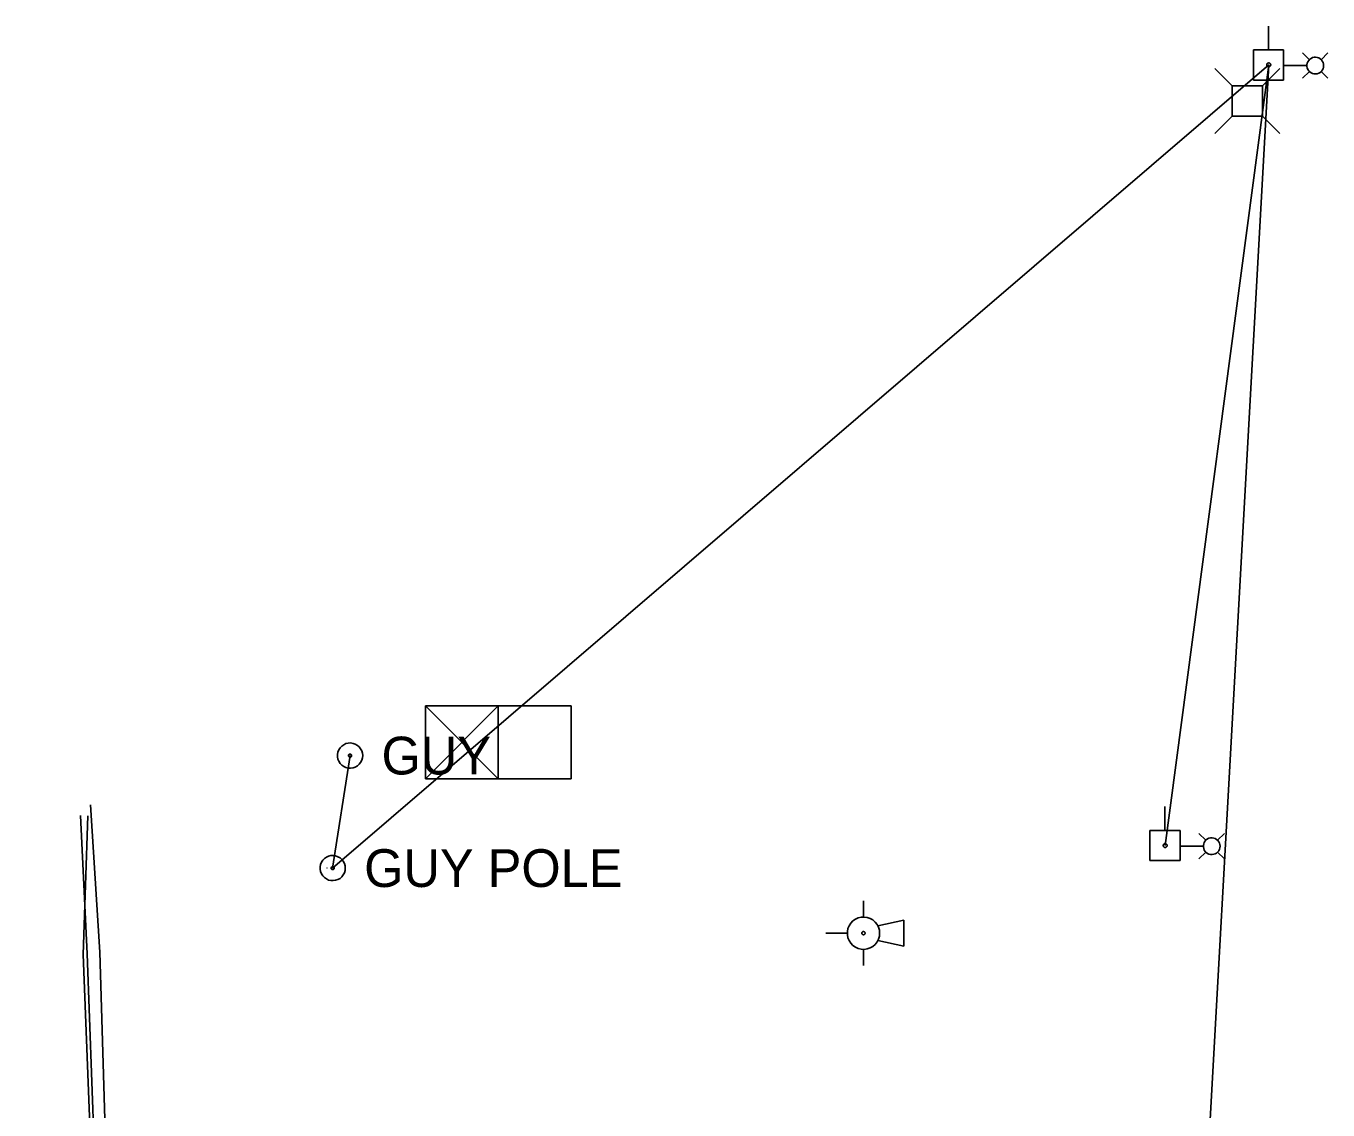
# Model space of a CAD drawing. Extents: x 600849 to 606371, y 330010 to 403088.
# Drawn here: x 604136.3 to 604269, y 402306 to 402416.5 of the extents above; entities that cross this region are included whole.
import ezdxf

# ---------------------------------------------------------------- set-up
doc = ezdxf.new("R2010")
doc.units = 0
for name, color, linetype in [('E_LTG', 7, 'Continuous'), ('E_RR_Utility', 7, 'Continuous'), ('E_SIG', 7, 'Continuous'), ('E_UTL_AG', 7, 'Continuous'), ('E_UTL_AG_Bold', 7, 'Continuous'), ('E_UTL_E_UG', 7, 'Continuous'), ('E_UTL_EGuyPole', 7, 'Continuous'), ('E_UTL_EGuyWire', 7, 'Continuous'), ('E_UTL_EPowerPole', 7, 'Continuous'), ('E_UTL_Overhead', 7, 'Continuous'), ('E_UTL_T_UG', 7, 'Continuous'), ('E_UTL_TV_UG', 7, 'Continuous')]:
    doc.layers.add(name, color=color, linetype=linetype)

# ---------------------------------------------------------------- blocks, each defined once
blk = doc.blocks.new('MTR')
at = {"layer": 'E_UTL_AG'}
for points in [[(-11, 20), (11, 20), (0, 4)], [(-11, -20), (11, -20), (0, -4)]]:
    blk.add_lwpolyline(points, close=True, dxfattribs=at)
blk.add_ellipse((0, 0), major_axis=(7.62, 0), ratio=0.5, dxfattribs=at)

msp = doc.modelspace()

# ---------------------------------------------------------------- linework, layer by layer
at = {"layer": 'E_LTG'}
for points in [[(604267.09, 402413.02), (604266.39, 402413.72)], [(604268.29, 402413.02), (604268.98, 402413.72)], [(604266.82, 402412.42), (604264.46, 402412.42)], [(604268.54, 402412.42), (604268.53, 402412.58), (604268.48, 402412.74), (604268.41, 402412.88), (604268.31, 402413.01), (604268.18, 402413.12), (604268.04, 402413.2), (604267.89, 402413.25), (604267.73, 402413.27), (604267.57, 402413.27), (604267.41, 402413.23), (604267.26, 402413.16), (604267.13, 402413.07), (604267.02, 402412.95), (604266.93, 402412.81), (604266.87, 402412.66), (604266.84, 402412.5), (604266.84, 402412.34), (604266.87, 402412.18), (604266.93, 402412.03), (604267.02, 402411.89), (604267.13, 402411.78), (604267.26, 402411.68), (604267.41, 402411.62), (604267.57, 402411.58), (604267.73, 402411.57), (604267.89, 402411.59), (604268.04, 402411.65), (604268.18, 402411.73), (604268.31, 402411.83), (604268.41, 402411.96), (604268.48, 402412.1), (604268.53, 402412.26), (604268.54, 402412.42)], [(604267.09, 402411.82), (604266.39, 402411.13)], [(604268.29, 402411.82), (604268.98, 402411.13)], [(604256.54, 402333.45), (604255.84, 402334.14)], [(604257.74, 402333.45), (604258.43, 402334.14)], [(604256.27, 402332.85), (604253.91, 402332.85)], [(604257.99, 402332.85), (604257.98, 402333.01), (604257.93, 402333.17), (604257.86, 402333.31), (604257.76, 402333.44), (604257.63, 402333.54), (604257.49, 402333.62), (604257.34, 402333.68), (604257.18, 402333.7), (604257.02, 402333.69), (604256.86, 402333.66), (604256.71, 402333.59), (604256.58, 402333.49), (604256.47, 402333.38), (604256.38, 402333.24), (604256.32, 402333.09), (604256.29, 402332.93), (604256.29, 402332.77), (604256.32, 402332.61), (604256.38, 402332.46), (604256.47, 402332.32), (604256.58, 402332.2), (604256.71, 402332.11), (604256.86, 402332.04), (604257.02, 402332), (604257.18, 402332), (604257.34, 402332.02), (604257.49, 402332.07), (604257.63, 402332.15), (604257.76, 402332.26), (604257.86, 402332.39), (604257.93, 402332.53), (604257.98, 402332.69), (604257.99, 402332.85)], [(604256.54, 402332.25), (604255.84, 402331.55)], [(604257.74, 402332.25), (604258.43, 402331.55)]]:
    msp.add_lwpolyline(points, dxfattribs=at)
at = {"layer": 'E_RR_Utility'}
for points in [[(604221.65, 402325.63), (604221.65, 402327.28)], [(604223.3, 402323.98), (604223.27, 402324.29), (604223.18, 402324.59), (604223.04, 402324.87), (604222.84, 402325.12), (604222.61, 402325.33), (604222.34, 402325.48), (604222.04, 402325.59), (604221.73, 402325.63), (604221.42, 402325.61), (604221.11, 402325.54), (604220.83, 402325.41), (604220.57, 402325.23), (604220.35, 402325), (604220.18, 402324.74), (604220.07, 402324.45), (604220.01, 402324.14), (604220.01, 402323.82), (604220.07, 402323.52), (604220.18, 402323.23), (604220.35, 402322.96), (604220.57, 402322.73), (604220.83, 402322.55), (604221.11, 402322.42), (604221.42, 402322.35), (604221.73, 402322.33), (604222.04, 402322.38), (604222.34, 402322.48), (604222.61, 402322.64), (604222.84, 402322.84), (604223.04, 402323.09), (604223.18, 402323.37), (604223.27, 402323.67), (604223.3, 402323.98)], [(604223.11, 402324.74), (604225.78, 402325.3)], [(604225.78, 402325.3), (604225.78, 402322.66)], [(604220, 402323.98), (604217.82, 402323.98)], [(604221.82, 402323.98), (604221.81, 402324.01), (604221.8, 402324.04), (604221.79, 402324.07), (604221.77, 402324.1), (604221.75, 402324.12), (604221.72, 402324.13), (604221.69, 402324.14), (604221.66, 402324.15), (604221.63, 402324.14), (604221.6, 402324.14), (604221.57, 402324.12), (604221.54, 402324.11), (604221.52, 402324.08), (604221.5, 402324.06), (604221.49, 402324.03), (604221.49, 402324), (604221.49, 402323.97), (604221.49, 402323.94), (604221.5, 402323.91), (604221.52, 402323.88), (604221.54, 402323.86), (604221.57, 402323.84), (604221.6, 402323.83), (604221.63, 402323.82), (604221.66, 402323.82), (604221.69, 402323.82), (604221.72, 402323.83), (604221.75, 402323.85), (604221.77, 402323.87), (604221.79, 402323.89), (604221.8, 402323.92), (604221.81, 402323.95), (604221.82, 402323.98)], [(604225.78, 402322.66), (604223.11, 402323.22)], [(604221.65, 402320.68), (604221.65, 402322.33)]]:
    msp.add_lwpolyline(points, dxfattribs=at)
at = {"layer": 'E_SIG'}
for points in [[(604177.01, 402339.72), (604177.01, 402347.14)], [(604177.01, 402347.14), (604191.86, 402347.14)], [(604184.43, 402347.14), (604177.01, 402339.72)], [(604177.01, 402347.14), (604184.43, 402339.72)], [(604184.43, 402339.72), (604184.43, 402347.14)], [(604191.86, 402347.14), (604191.86, 402339.72)], [(604184.43, 402343.43), (604184.43, 402343.43)], [(604191.86, 402339.72), (604177.01, 402339.72)]]:
    msp.add_lwpolyline(points, dxfattribs=at)
at = {"layer": 'E_UTL_AG_Bold'}
for points in [[(604259.22, 402410.36), (604257.47, 402412.11)], [(604262.32, 402410.36), (604264.07, 402412.11)], [(604262.32, 402410.36), (604259.22, 402410.36)], [(604259.22, 402410.36), (604259.22, 402407.27)], [(604262.32, 402407.27), (604262.32, 402410.36)], [(604259.22, 402407.27), (604257.47, 402405.51)], [(604259.22, 402407.27), (604262.32, 402407.27)], [(604262.32, 402407.27), (604264.07, 402405.51)]]:
    msp.add_lwpolyline(points, dxfattribs=at)
at = {"layer": 'E_UTL_E_UG'}
msp.add_lwpolyline([(604136.76, 402227.49), (604136.57, 402228.62), (604143.6, 402247.71), (604145.44, 402268.66), (604143.84, 402322.04), (604142.87, 402337.08)], dxfattribs=at)
at = {"layer": 'E_UTL_EGuyPole'}
for points in [[(604168.84, 402330.62), (604168.82, 402330.86), (604168.75, 402331.09), (604168.64, 402331.31), (604168.49, 402331.5), (604168.31, 402331.66), (604168.09, 402331.78), (604167.86, 402331.86), (604167.62, 402331.9), (604167.38, 402331.89), (604167.14, 402331.83), (604166.92, 402331.73), (604166.72, 402331.59), (604166.55, 402331.41), (604166.42, 402331.21), (604166.33, 402330.98), (604166.28, 402330.74), (604166.28, 402330.5), (604166.33, 402330.26), (604166.42, 402330.03), (604166.55, 402329.82), (604166.72, 402329.65), (604166.92, 402329.51), (604167.14, 402329.4), (604167.38, 402329.35), (604167.62, 402329.34), (604167.86, 402329.37), (604168.09, 402329.45), (604168.31, 402329.57), (604168.49, 402329.73), (604168.64, 402329.92), (604168.75, 402330.14), (604168.82, 402330.37), (604168.84, 402330.62)], [(604167.72, 402330.62), (604167.72, 402330.65), (604167.71, 402330.68), (604167.7, 402330.7), (604167.68, 402330.73), (604167.65, 402330.75), (604167.63, 402330.76), (604167.6, 402330.77), (604167.57, 402330.78), (604167.54, 402330.78), (604167.51, 402330.77), (604167.48, 402330.76), (604167.46, 402330.74), (604167.43, 402330.72), (604167.42, 402330.69), (604167.41, 402330.66), (604167.4, 402330.63), (604167.4, 402330.6), (604167.41, 402330.57), (604167.42, 402330.54), (604167.43, 402330.52), (604167.46, 402330.5), (604167.48, 402330.48), (604167.51, 402330.47), (604167.54, 402330.46), (604167.57, 402330.46), (604167.6, 402330.46), (604167.63, 402330.47), (604167.65, 402330.49), (604167.68, 402330.51), (604167.7, 402330.53), (604167.71, 402330.56), (604167.72, 402330.59), (604167.72, 402330.62)]]:
    msp.add_lwpolyline(points, dxfattribs=at)
at = {"layer": 'E_UTL_EGuyWire'}
msp.add_line((604169.33, 402342.08), (604167.56, 402330.62), dxfattribs=at)
for points in [[(604170.62, 402342.08), (604170.59, 402342.33), (604170.52, 402342.56), (604170.41, 402342.78), (604170.26, 402342.97), (604170.08, 402343.13), (604169.87, 402343.25), (604169.64, 402343.33), (604169.39, 402343.37), (604169.15, 402343.35), (604168.91, 402343.3), (604168.69, 402343.19), (604168.49, 402343.05), (604168.32, 402342.88), (604168.19, 402342.67), (604168.1, 402342.44), (604168.06, 402342.21), (604168.06, 402341.96), (604168.1, 402341.72), (604168.19, 402341.5), (604168.32, 402341.29), (604168.49, 402341.11), (604168.69, 402340.97), (604168.91, 402340.87), (604169.15, 402340.81), (604169.39, 402340.8), (604169.64, 402340.84), (604169.87, 402340.92), (604170.08, 402341.04), (604170.26, 402341.2), (604170.41, 402341.39), (604170.52, 402341.61), (604170.59, 402341.84), (604170.62, 402342.08)], [(604169.49, 402342.08), (604169.49, 402342.11), (604169.48, 402342.14), (604169.47, 402342.17), (604169.45, 402342.19), (604169.43, 402342.21), (604169.4, 402342.23), (604169.37, 402342.24), (604169.34, 402342.24), (604169.31, 402342.24), (604169.28, 402342.23), (604169.25, 402342.22), (604169.23, 402342.2), (604169.21, 402342.18), (604169.19, 402342.16), (604169.18, 402342.13), (604169.17, 402342.1), (604169.17, 402342.07), (604169.18, 402342.04), (604169.19, 402342.01), (604169.21, 402341.98), (604169.23, 402341.96), (604169.25, 402341.94), (604169.28, 402341.93), (604169.31, 402341.92), (604169.34, 402341.92), (604169.37, 402341.93), (604169.4, 402341.94), (604169.43, 402341.95), (604169.45, 402341.97), (604169.47, 402342), (604169.48, 402342.02), (604169.49, 402342.05), (604169.49, 402342.08)]]:
    msp.add_lwpolyline(points, dxfattribs=at)
at = {"layer": 'E_UTL_EPowerPole'}
for points in [[(604262.92, 402414.03), (604262.92, 402416.45)], [(604264.46, 402414.03), (604261.39, 402414.03)], [(604261.39, 402414.03), (604261.39, 402410.95)], [(604264.46, 402410.95), (604264.46, 402414.03)], [(604263.15, 402412.49), (604263.15, 402412.53), (604263.13, 402412.57), (604263.12, 402412.6), (604263.09, 402412.63), (604263.07, 402412.66), (604263.03, 402412.67), (604263, 402412.69), (604262.96, 402412.69), (604262.92, 402412.69), (604262.89, 402412.68), (604262.85, 402412.67), (604262.82, 402412.64), (604262.79, 402412.62), (604262.77, 402412.59), (604262.76, 402412.55), (604262.75, 402412.51), (604262.75, 402412.48), (604262.76, 402412.44), (604262.77, 402412.4), (604262.79, 402412.37), (604262.82, 402412.34), (604262.85, 402412.32), (604262.89, 402412.31), (604262.92, 402412.3), (604262.96, 402412.3), (604263, 402412.3), (604263.03, 402412.31), (604263.07, 402412.33), (604263.09, 402412.36), (604263.12, 402412.39), (604263.13, 402412.42), (604263.15, 402412.46), (604263.15, 402412.49)], [(604261.39, 402410.95), (604264.46, 402410.95)], [(604252.37, 402334.46), (604252.37, 402336.88)], [(604253.91, 402334.46), (604250.84, 402334.46)], [(604250.84, 402334.46), (604250.84, 402331.38)], [(604253.91, 402331.38), (604253.91, 402334.46)], [(604252.6, 402332.92), (604252.59, 402332.96), (604252.58, 402332.99), (604252.57, 402333.03), (604252.54, 402333.06), (604252.51, 402333.08), (604252.48, 402333.1), (604252.45, 402333.11), (604252.41, 402333.12), (604252.37, 402333.12), (604252.33, 402333.11), (604252.3, 402333.09), (604252.27, 402333.07), (604252.24, 402333.04), (604252.22, 402333.01), (604252.21, 402332.98), (604252.2, 402332.94), (604252.2, 402332.9), (604252.21, 402332.86), (604252.22, 402332.83), (604252.24, 402332.8), (604252.27, 402332.77), (604252.3, 402332.75), (604252.33, 402332.73), (604252.37, 402332.72), (604252.41, 402332.72), (604252.45, 402332.73), (604252.48, 402332.74), (604252.51, 402332.76), (604252.54, 402332.78), (604252.57, 402332.81), (604252.58, 402332.85), (604252.59, 402332.88), (604252.6, 402332.92)], [(604250.84, 402331.38), (604253.91, 402331.38)]]:
    msp.add_lwpolyline(points, dxfattribs=at)
at = {"layer": 'E_UTL_Overhead'}
for points in [[(604167.56, 402330.62), (604262.95, 402412.49)], [(604252.4, 402332.92), (604262.95, 402412.49)], [(604253.34, 402239.61), (604262.95, 402412.49)]]:
    msp.add_lwpolyline(points, dxfattribs=at)
at = {"layer": 'E_UTL_T_UG'}
msp.add_lwpolyline([(604136.31, 402228.16), (604139.27, 402237.08), (604144.94, 402256.1), (604145.69, 402256.56), (604144.44, 402269.7), (604142.54, 402321.87), (604141.86, 402335.98)], dxfattribs=at)
at = {"layer": 'E_UTL_TV_UG'}
msp.add_lwpolyline([(604146.72, 402256.35), (604145.85, 402257.86), (604144.2, 402268.72), (604142.12, 402321.81), (604142.6, 402335.96)], dxfattribs=at)

# ---------------------------------------------------------------- block references
at = {"layer": 'E_UTL_EGuyWire', "xscale": 2.2965833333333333e-05, "yscale": 2.2965833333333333e-05}
msp.add_blockref('MTR', (604166.99, 402330.62), dxfattribs=at)

# ---------------------------------------------------------------- texts
at = {"layer": 'E_UTL_EGuyPole'}
msp.add_text('GUY POLE', height=3.85, dxfattribs=at).set_placement((604170.77, 402328.69))
at = {"layer": 'E_UTL_EGuyWire'}
msp.add_text('GUY', height=3.85, dxfattribs=at).set_placement((604172.54, 402340.16))

doc.saveas('drawing.dxf')
